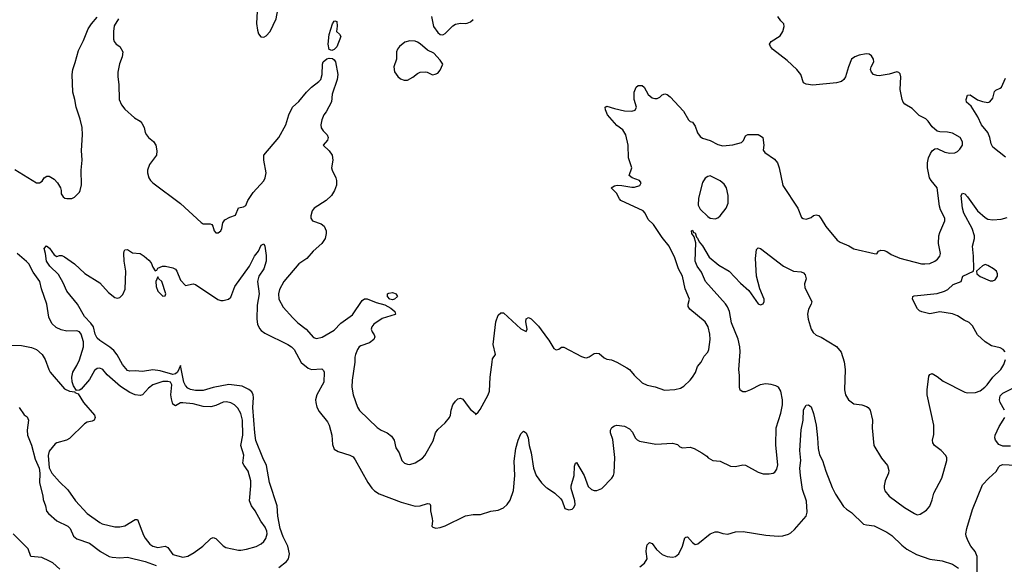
# Model space of a CAD drawing. Header units: inches. Extents: x 1682530 to 1839546, y 640742 to 791647.
# Tile 669 of 923: x 1785816 to 1793622, y 711207 to 715524. Entities that reach past the tile are written whole.
import ezdxf

# ---------------------------------------------------------------- set-up
doc = ezdxf.new("R2010")
doc.units = ezdxf.units.IN
doc.header["$MEASUREMENT"] = 0
doc.layers.add('B7781', color=7, linetype='Continuous')
doc.layers.add('B7791', color=7, linetype='Continuous')

msp = doc.modelspace()

# ---------------------------------------------------------------- linework, layer by layer
at = {"layer": 'B7781', "color": 5}
for points, elevation in [([(1787830, 715940.4), (1787810, 715938.9), (1787798.4, 715930), (1787767, 715870), (1787755.3, 715830), (1787743.4, 715756.6), (1787716.4, 715670), (1787697.6, 715590), (1787693.8, 715493.8), (1787701.4, 715441.4), (1787710, 715411.3), (1787727.7, 715387.7), (1787750, 715386), (1787770, 715394.8), (1787802, 715430), (1787849.6, 715530), (1787878.4, 715690), (1787915.1, 715770), (1787914.8, 715825.2), (1787898.3, 715878.3), (1787874.7, 715914.8), (1787852.7, 715932.7)], 620), ([(1788290, 715280.5), (1788270, 715286.6), (1788260.3, 715330), (1788270, 715406), (1788296, 715490), (1788307.6, 715512.4), (1788315.3, 715515.3), (1788330.6, 715510), (1788332.5, 715472.5), (1788328, 715430), (1788352, 715410), (1788362, 715390), (1788330.2, 715309.8), (1788310, 715288.2)], 580), ([(1788910, 715356), (1788870, 715345.2), (1788826.8, 715310), (1788810.8, 715290), (1788802, 715270), (1788803.8, 715210), (1788781.6, 715150), (1788788.4, 715110), (1788813.8, 715073.8), (1788834.2, 715054.2), (1788863.4, 715043.4), (1788890, 715045.3), (1788932.1, 715067.9), (1788970, 715098), (1788990, 715107.7), (1789030, 715110.8), (1789047.3, 715107.3), (1789087.9, 715087.9), (1789110, 715090.8), (1789130, 715101), (1789150, 715124.7), (1789169, 715170), (1789150, 715202), (1789099.3, 715259.3), (1789050, 715282.7), (1788990, 715332.7), (1788970, 715346), (1788950, 715352.3)], 620), ([(1786910, 713486), (1786896, 713450), (1786898.8, 713410), (1786910, 713372), (1786950, 713332), (1786970, 713334), (1786974, 713350), (1786942, 713450), (1786918, 713470)], 560), ([(1788770, 713303.8), (1788749.1, 713309.1), (1788731.3, 713330), (1788732, 713350), (1788742.6, 713357.4), (1788770, 713362.7), (1788800.5, 713350), (1788803.9, 713343.9), (1788810.4, 713330), (1788787.7, 713310)], 580)]:
    msp.add_lwpolyline(points, close=True, dxfattribs=dict(at, elevation=elevation))
for points, elevation in [([(1785777.2, 714337.2), (1785950, 714230.5), (1785974, 714230), (1785995.1, 714244.9), (1786010, 714271), (1786030, 714282.8), (1786050, 714284), (1786090, 714258.8), (1786116.3, 714230), (1786138.8, 714190), (1786144.7, 714170), (1786143.6, 714143.6), (1786159.6, 714119.6), (1786174, 714110), (1786190, 714106.8), (1786230, 714106.8), (1786250, 714118), (1786290, 714158), (1786296, 714170), (1786305.1, 714214.9), (1786302, 714330), (1786312.1, 714410), (1786306, 714486), (1786312.5, 714610), (1786309.9, 714669.9), (1786296.2, 714736.2), (1786263.1, 714830), (1786253.3, 714890), (1786237.1, 714950), (1786230.9, 715090), (1786236.1, 715130), (1786255.7, 715184.3), (1786281.1, 715278.9), (1786321, 715359), (1786359.1, 715450), (1786385.1, 715490), (1786430, 715543.8)], 580), ([(1786599.3, 715530), (1786565.4, 715474.6), (1786559.6, 715430), (1786559.2, 715370), (1786563.6, 715350), (1786579.5, 715330), (1786608.7, 715310), (1786633.4, 715270), (1786628.2, 715230), (1786607.1, 715172.9), (1786593, 715107), (1786593.1, 715070), (1786602, 715010), (1786603.7, 714890), (1786622, 714850), (1786650, 714813.4), (1786725.8, 714745.8), (1786770, 714718.8), (1786784.1, 714704.1), (1786802, 714670), (1786810.6, 714630), (1786820.7, 714610), (1786837.3, 714590), (1786877.7, 714557.7), (1786896.3, 714530), (1786903.4, 714483.4), (1786899.3, 714450), (1786844.8, 714375.2), (1786828.9, 714331.1), (1786828.7, 714310), (1786840.4, 714270), (1786852.4, 714250), (1786871.2, 714231.2), (1787090, 714066.4), (1787255.6, 713915.6), (1787270, 713906.7), (1787325.8, 713905.8), (1787339.5, 713899.5), (1787348.1, 713888.1), (1787357.3, 713850), (1787370, 713834.8), (1787390, 713834.8), (1787410, 713851), (1787419.5, 713870), (1787427.3, 713912.7), (1787443.3, 713936.7), (1787482.5, 713957.5), (1787526.6, 713973.4), (1787550, 714033), (1787590, 714040.3), (1787608.4, 714051.5), (1787624.7, 714090), (1787667.2, 714152.8), (1787750, 714245.3), (1787761.1, 714270), (1787770.7, 714310), (1787750.7, 714410), (1787750.7, 714450), (1787869.9, 714590.1), (1787925.2, 714690), (1787950.4, 714769.6), (1787978.4, 714830), (1788030, 714874.3), (1788090, 714949.4), (1788130, 714990.2), (1788186.9, 715033.1), (1788201.8, 715050), (1788214, 715090), (1788215.4, 715170), (1788222.5, 715190), (1788250, 715214), (1788270, 715219.7), (1788295.5, 715215.5), (1788310, 715205.7), (1788320.7, 715190), (1788337.6, 715090), (1788332.4, 715050), (1788293.6, 714933.6), (1788287.1, 714872.9), (1788245.5, 714794.5), (1788227.6, 714770), (1788210.3, 714730), (1788203.7, 714690), (1788206.6, 714666.6), (1788222.2, 714642.2), (1788253, 714610), (1788260.5, 714590), (1788256.3, 714570), (1788221, 714530), (1788270, 714483.1), (1788293, 714450), (1788297.7, 714410), (1788288.6, 714350), (1788293.2, 714330), (1788322.9, 714270), (1788328.1, 714250), (1788326.5, 714213.5), (1788311.6, 714170), (1788287.4, 714130), (1788244.9, 714090), (1788149.3, 714030.7), (1788133.7, 714010), (1788122.6, 713970), (1788124.9, 713950), (1788136.3, 713930), (1788205.5, 713905.5), (1788230, 713887.3), (1788244.9, 713850), (1788246, 713830), (1788237.6, 713790), (1788211, 713749), (1788142, 713690), (1788093, 713630), (1788030, 713589.6), (1787910, 713448.2), (1787874.6, 713385.4), (1787867.2, 713350), (1787870.2, 713310), (1787905.1, 713245.1), (1787980.4, 713160.4), (1788020.6, 713120.6), (1788085.7, 713070), (1788145.4, 713005.4), (1788170, 712996), (1788213.2, 713006.8), (1788310, 713063.1), (1788360.7, 713119.3), (1788454.2, 713185.8), (1788530, 713298), (1788550, 713312.3), (1788570, 713312), (1788642.1, 713282.1), (1788710, 713264.4), (1788757.3, 713237.3), (1788790.3, 713210), (1788795.8, 713190), (1788792.6, 713187.4), (1788690, 713156.5), (1788624.2, 713110), (1788607.2, 713090), (1788602.4, 713070), (1788610.4, 713050), (1788627.2, 713027.2), (1788630.3, 713010), (1788622.6, 712990), (1788590, 712963.1), (1788519.9, 712940.1), (1788508.2, 712931.8), (1788494, 712910), (1788477, 712870), (1788473.7, 712850), (1788473.4, 712810), (1788452.2, 712667.8), (1788449.2, 712610), (1788460.7, 712550), (1788493.4, 712453.4), (1788510, 712425.5), (1788650, 712290.3), (1788682, 712270), (1788730, 712248.9), (1788763.8, 712223.8), (1788785.7, 712190), (1788798, 712130), (1788824, 712090), (1788844.9, 712030), (1788867.3, 712010), (1788890, 712002), (1788910, 711999.5), (1788950, 712012), (1789010, 712048.9), (1789028.3, 712070), (1789094.2, 712185.8), (1789113, 712250), (1789130, 712274.4), (1789190, 712328.7), (1789223.1, 712370), (1789232.2, 712390), (1789237.2, 712430), (1789248.4, 712470), (1789270, 712500.5), (1789290, 712518), (1789310, 712523.8), (1789330, 712516.3), (1789370, 712458.8), (1789390, 712434.8), (1789426, 712406), (1789430, 712394), (1789450, 712412), (1789465.6, 712434.4), (1789530, 712550.8), (1789540.8, 712579.2), (1789546.2, 712690), (1789560.3, 712810), (1789565.3, 712834.7), (1789587, 712870), (1789568.5, 712950), (1789589.7, 713130), (1789610, 713181), (1789630, 713201), (1789650, 713200.7), (1789790, 713074), (1789830, 713051.3), (1789839.3, 713070), (1789829.5, 713129.5), (1789830, 713152), (1789850, 713162.8), (1789870, 713152.7), (1789930, 713094.9), (1790000, 712997.7)], 580), ([(1789079.6, 715550), (1789097.1, 715470), (1789130, 715422.8), (1789150, 715407.3), (1789170, 715404), (1789190, 715414), (1789250, 715476.3), (1789270, 715487.7), (1789310, 715497.1), (1789350, 715493.4), (1789363.7, 715496.3), (1789390, 715506), (1789410, 715526)], 620), ([(1787870, 711181.3), (1787932.2, 711230), (1787946.2, 711250), (1787953.8, 711290), (1787942.3, 711350), (1787905.2, 711425.2), (1787880.7, 711490), (1787861.3, 711590), (1787857.1, 711670), (1787796.7, 711856.7), (1787772, 711990), (1787742.4, 712050), (1787688.1, 712188.1), (1787679.3, 712250), (1787663.7, 712450), (1787669.9, 712530), (1787667.1, 712550), (1787654.8, 712574.8), (1787633.4, 712593.4), (1787580, 712620), (1787472.8, 712632.8), (1787350, 712607.3), (1787270, 712584.9), (1787210, 712584.9), (1787170, 712593), (1787150, 712602.9), (1787130, 712624.9), (1787116.3, 712650), (1787090, 712784), (1787067, 712730), (1787050, 712715.9), (1787030, 712711.7), (1786930, 712739.7), (1786871.5, 712748.5), (1786790, 712735.1), (1786730, 712739.6), (1786690, 712737), (1786670, 712744.5), (1786630, 712791.8), (1786587.9, 712868), (1786560.9, 712900.9), (1786530, 712927.3), (1786450, 712980.9), (1786430, 713000.9), (1786414.5, 713030), (1786399.7, 713090), (1786379.1, 713119.1), (1786329.6, 713170), (1786273.2, 713270), (1786190, 713373.2), (1786159.3, 713439.3), (1786122.9, 713502.9), (1786055.1, 713570), (1786029.3, 713610), (1786021.2, 713670), (1786009.2, 713710), (1786029.3, 713730.7), (1786052.4, 713712.4), (1786090, 713658.8), (1786110, 713646), (1786130, 713656), (1786150, 713654), (1786170, 713644.9), (1786250, 713588), (1786331.6, 713511.6), (1786450, 713437.1), (1786521, 713361), (1786570, 713323.1), (1786590, 713317.6), (1786610, 713322.4), (1786633.4, 713346.6), (1786651.8, 713388.2), (1786657, 713530), (1786644.5, 713610), (1786640.9, 713670), (1786643.7, 713690), (1786650, 713698.8), (1786670, 713702.8), (1786710, 713676.3), (1786770, 713670.4), (1786802.8, 713650), (1786838.8, 713618.8), (1786856.8, 713596.8), (1786870, 713562), (1786890, 713534), (1786902, 713538), (1786910, 713554), (1786949.1, 713570.9), (1786970.7, 713570.7), (1787030, 713556), (1787050, 713546), (1787062.8, 713530), (1787090, 713458), (1787130, 713418), (1787190, 713431), (1787210, 713424.7), (1787386.6, 713306.6), (1787410, 713299.1), (1787430, 713299.1), (1787471.9, 713308.1), (1787490, 713324.7), (1787521.6, 713410), (1787638, 713570), (1787677.7, 713650), (1787708.2, 713690), (1787730, 713736), (1787750, 713746), (1787758, 713730), (1787770, 713654), (1787768.6, 713608.6), (1787750.2, 713550), (1787711.2, 713490), (1787702, 713450), (1787714.8, 713350), (1787698.9, 713261.1), (1787695.6, 713150), (1787701.2, 713110), (1787716.3, 713076.3), (1787730, 713060.2), (1787759.8, 713039.8), (1787942.4, 712950), (1787971.8, 712930), (1787990.8, 712910.8), (1788046.2, 712806.2), (1788102, 712762), (1788130, 712751.5), (1788210, 712756.3), (1788224.1, 712744.1), (1788230.3, 712730), (1788228.2, 712650), (1788170.2, 712550), (1788161.8, 712510), (1788162.8, 712490), (1788172.6, 712452.6), (1788190, 712418.4), (1788256.1, 712336.1), (1788269.4, 712309.4), (1788291.6, 712230), (1788295.9, 712155.9), (1788310, 712120.5), (1788340.2, 712100.2), (1788433.5, 712073.5), (1788458.5, 712058.5), (1788475.4, 712035.4), (1788576, 711856), (1788608.4, 711810), (1788629.2, 711789.2), (1788665.5, 711765.5), (1788840, 711700), (1788950, 711668), (1788989.7, 711670.3), (1789050, 711690.5), (1789066, 711686), (1789073.4, 711673.4), (1789072.2, 711630), (1789086.4, 711570), (1789088.2, 711550), (1789082.8, 711510), (1789090, 711501), (1789114.4, 711494.4), (1789150, 711499.3), (1789190, 711513), (1789350, 711590.4), (1789410, 711603), (1789470, 711603), (1789550, 711628), (1789610, 711636.4), (1789650, 711655.8), (1789679.6, 711680.4), (1789703.6, 711716.4), (1789730, 711791.3), (1789742.2, 711910), (1789735.4, 712024.6), (1789750, 712124.7), (1789768, 712190), (1789790, 712241), (1789810, 712262.8), (1789830.4, 712250.3), (1789847.7, 712210), (1789854, 712150), (1789870, 712092), (1789889, 711970), (1789911.5, 711911.5), (1789953.8, 711853.8), (1789990, 711816.5), (1790000, 711809.6)], 560), ([(1785672.7, 712947.3), (1785830, 712942.7), (1785910, 712926.8), (1785950.1, 712910.1), (1785993.4, 712870), (1786018.8, 712830), (1786046.7, 712750), (1786058.2, 712730), (1786170, 712597.3), (1786210, 712578.8), (1786254, 712574), (1786254, 712570), (1786278.8, 712558.8), (1786321.6, 712490), (1786408, 712390), (1786413, 712370), (1786406, 712350), (1786390, 712342), (1786350, 712335.1), (1786330, 712321.5), (1786210, 712203.9), (1786188, 712192), (1786109.3, 712170.7), (1786097.1, 712162.9), (1786050, 712104.5), (1786040.2, 712070), (1786050, 711970.8), (1786071.3, 711930), (1786130, 711860.8), (1786196.6, 711796.6), (1786256.9, 711710), (1786350.9, 711610.9), (1786450, 711538.6), (1786470, 711529.2), (1786570, 711505.5), (1786610, 711504.4), (1786650, 711511.4), (1786730, 711561.5), (1786750, 711561.3), (1786797.8, 711437.8), (1786810, 711414.3), (1786846.3, 711366.3), (1786870.9, 711350.9), (1786910, 711340.2), (1786970.2, 711350.2), (1786990, 711340.9), (1787030, 711283.9), (1787110, 711263.5), (1787150, 711272.4), (1787199.3, 711300.7), (1787268.3, 711350), (1787330, 711411.6), (1787350, 711418.5), (1787370, 711411.3), (1787430, 711354.4), (1787450, 711341.6), (1787550, 711319.8), (1787570, 711318.4), (1787613.2, 711326.8), (1787690.5, 711349.4), (1787730.5, 711369.5), (1787751.3, 711388.7), (1787767, 711413), (1787776.8, 711450), (1787775.9, 711470), (1787762.4, 711502.4), (1787727.6, 711550), (1787682, 711630), (1787653.1, 711670), (1787638, 711710), (1787648.4, 711830), (1787646.9, 711870), (1787625.8, 711945.8), (1787594.6, 711990), (1787585.7, 712010), (1787592.7, 712072.7), (1787567.9, 712150), (1787583.9, 712230), (1787582.9, 712350), (1787570, 712402.9), (1787544.6, 712444.6), (1787517.4, 712470), (1787490, 712486.6), (1787455.4, 712495.4), (1787430, 712491.9), (1787370, 712466), (1787330, 712455.7), (1787270, 712457.9), (1787190, 712478.7), (1787110, 712486.1), (1787090, 712486), (1787050, 712463.9), (1787030, 712476.9), (1787018.3, 712518.3), (1787015.2, 712550), (1787020.7, 712630), (1787010.5, 712650), (1786990, 712656.7), (1786950, 712656.9), (1786871.4, 712628.6), (1786837, 712603), (1786789.5, 712550.5), (1786770, 712545), (1786730, 712549.3), (1786690, 712568), (1786615.7, 712615.7), (1786509.8, 712709.8), (1786473.6, 712750), (1786450, 712762.4), (1786430, 712758.7), (1786410, 712742.9), (1786368.4, 712671.6), (1786303.6, 712596.4), (1786290, 712588), (1786266, 712586), (1786242.7, 712622.7), (1786232.5, 712652.5), (1786229.5, 712690), (1786237, 712730), (1786270, 712784), (1786290, 712828), (1786321.9, 712930), (1786321.3, 712970), (1786303.4, 713030), (1786290, 713049.8), (1786270, 713058.1), (1786190, 713054.5), (1786145.3, 713065.3), (1786104.6, 713084.6), (1786070, 713117.1), (1786046.5, 713166.5), (1786031.1, 713270), (1785988.6, 713390), (1785974.5, 713450), (1785922.4, 713522.4), (1785888.2, 713588.2), (1785870, 713608.2), (1785794.7, 713670)], 580), ([(1785810.6, 712450.6), (1785850, 712392), (1785875.3, 712375.3), (1785886, 712350), (1785875.6, 712270), (1785878, 712230), (1785910, 712150.8), (1785939.6, 712039.6), (1785970.1, 711969.9), (1785975.9, 711930), (1785973.9, 711853.9), (1786000.2, 711750), (1786001.3, 711721.3), (1786020.7, 711670), (1786028.4, 711628.4), (1786042.8, 711610), (1786110, 711553), (1786198, 711510), (1786217.1, 711490), (1786242, 711430), (1786267.7, 711410), (1786370, 711373.5), (1786457.3, 711310), (1786524.5, 711270), (1786550, 711262.6), (1786610, 711257.6), (1786670, 711264.3), (1786810, 711229.5), (1786897.9, 711197.9)], 560), ([(1786132.7, 711170), (1786077.9, 711217.9), (1786053.3, 711233.3), (1785990, 711260.2), (1785902.7, 711270), (1785882.3, 711330), (1785763.9, 711450)], 560)]:
    msp.add_lwpolyline(points, dxfattribs=dict(at, elevation=elevation))
at = {"layer": 'B7791', "color": 5}
for points, elevation in [([(1790000, 712997.7), (1790010, 712983.8), (1790050, 712918), (1790070, 712906.4), (1790090, 712913), (1790110, 712927.7), (1790130, 712928), (1790270, 712854.4), (1790294.2, 712845.8), (1790310, 712844.9), (1790329.5, 712850.5), (1790370, 712878.8), (1790390, 712882), (1790410, 712879.1), (1790450, 712844.9), (1790470, 712833.4), (1790506.6, 712826.6), (1790550, 712810.4), (1790630, 712765.7), (1790650, 712750.4), (1790686.7, 712706.7), (1790750, 712645.3), (1790790, 712627.2), (1790853.5, 712613.5), (1790926.9, 712586.9), (1791010, 712592.4), (1791055.6, 712604.4), (1791080.8, 712619.2), (1791132.2, 712667.7), (1791149.7, 712690.3), (1791172.2, 712727.7), (1791190, 712774), (1791218, 712810), (1791242.7, 712857.3), (1791271.7, 712888.3), (1791279.5, 712910), (1791290.9, 712990), (1791288, 713032), (1791274.2, 713090), (1791249.7, 713130), (1791129.6, 713230), (1791115.8, 713250), (1791115.4, 713270), (1791125.1, 713310), (1791091.1, 713390), (1791070.7, 713490), (1791039.7, 713550), (1791010, 713636), (1790965.4, 713730), (1790910, 713796.2), (1790840.3, 713900.3), (1790799, 713939), (1790774.7, 713990), (1790757.7, 714010), (1790581.3, 714090), (1790570, 714103.6), (1790547.9, 714148), (1790506, 714190), (1790530, 714206.8), (1790552.8, 714212.8), (1790589.5, 714210.5), (1790670, 714195.3), (1790690, 714197.6), (1790731.6, 714208.4), (1790742.7, 714230), (1790728.7, 714250), (1790671.3, 714271.3), (1790646.6, 714290), (1790668.3, 714350), (1790643.1, 714430), (1790640.5, 714530), (1790621.3, 714610), (1790596.2, 714650), (1790550, 714686.3), (1790475.6, 714770), (1790459.5, 714810), (1790457.2, 714830), (1790470, 714839.1), (1790530, 714818.7), (1790610, 714801.3), (1790670, 714799.1), (1790694.2, 714805.8), (1790705.2, 714830), (1790687, 714890), (1790687.6, 714950), (1790703.7, 714990), (1790718, 715002), (1790750, 715002), (1790766.8, 714990), (1790799.3, 714930), (1790830, 714905.3), (1790850, 714898.4), (1790870, 714898.4), (1790890, 714908.4), (1790910, 714928), (1790930, 714937.1), (1790950, 714930.4), (1790973.4, 714913.4), (1791078, 714798), (1791117.3, 714730), (1791130, 714717.3), (1791150.3, 714710.3), (1791170, 714680.7), (1791190, 714628), (1791210, 714598), (1791230, 714583.7), (1791290, 714565.2), (1791350, 714534.4), (1791390, 714523.8), (1791470, 714530.6), (1791538, 714550), (1791553.6, 714566.4), (1791570, 714602), (1791587.3, 714612.7), (1791670, 714612.7), (1791697.5, 714597.5), (1791706, 714590), (1791716, 714530), (1791710.8, 714490), (1791724, 714470), (1791798.5, 714418.5), (1791822.6, 714390), (1791836.5, 714350), (1791866, 714210), (1791985.5, 714030), (1792014.8, 713954.8), (1792027.5, 713947.5), (1792050, 713944), (1792090, 713955.5), (1792110, 713970.5), (1792130, 713978), (1792150, 713970.6), (1792170, 713946), (1792205.9, 713885.9), (1792297.6, 713777.6), (1792320.9, 713760.9), (1792390, 713730.3), (1792430, 713707), (1792589.3, 713670.7), (1792611.5, 713668.5), (1792624, 713690), (1792642.4, 713697.6), (1792670, 713694), (1792690, 713686), (1792723.4, 713663.4), (1792794.3, 713634.3), (1792966, 713590), (1792992.4, 713587.6), (1793030, 713591.7), (1793070, 713608.7), (1793093.2, 713626.8), (1793109.6, 713650), (1793115.1, 713670), (1793098.7, 713750), (1793103.5, 713810), (1793110, 713836.3), (1793150.8, 713929.2), (1793151.1, 713950), (1793116.9, 714016.9), (1793107, 714047), (1793089.7, 714190), (1793040.7, 714250), (1793029.6, 714270), (1793013.7, 714350), (1793012.2, 714390), (1793021.5, 714430), (1793036.4, 714463.6), (1793050, 714484.9), (1793070, 714500.5), (1793090, 714503), (1793150, 714474.9), (1793190, 714465.3), (1793230, 714468.5), (1793250, 714478), (1793270, 714497.3), (1793289.5, 714530), (1793290, 714555.3), (1793271.8, 714590), (1793210, 714625.6), (1793170, 714633.6), (1793110, 714634.5), (1793090, 714640.9), (1793050, 714675.1), (1793018.9, 714718.9), (1792998.9, 714738.9), (1792945.5, 714765.5), (1792890, 714818.7), (1792833.9, 714853.9), (1792820.5, 714870), (1792812.4, 714890), (1792796.9, 714970), (1792800.9, 715070), (1792795.5, 715095.5), (1792785.2, 715105.2), (1792770, 715109.2), (1792708.7, 715091.3), (1792630, 715079.7), (1792610, 715080.5), (1792585.2, 715090), (1792567.8, 715107.8), (1792562, 715130), (1792566.6, 715150), (1792587, 715190), (1792585.1, 715210), (1792570, 715238), (1792550, 715251.8), (1792525.8, 715254.2), (1792470, 715243.7), (1792436, 715230), (1792410.8, 715210), (1792386, 715150), (1792363, 715070), (1792350.6, 715050), (1792330, 715034.5), (1792290, 715022.4), (1792104.8, 715004.8), (1792050, 715013.2), (1792030, 715024), (1792007.3, 715090), (1791977, 715130), (1791901.5, 715201.5), (1791783.6, 715290), (1791767, 715310), (1791759.3, 715330), (1791774, 715350), (1791844.8, 715395.2), (1791866, 715430), (1791876, 715470), (1791873.2, 715490), (1791850, 715514), (1791825.2, 715550)], 580), ([(1793630, 714434.7), (1793530, 714514.5), (1793518.8, 714538.8), (1793507.2, 714590), (1793489.9, 714630), (1793441.7, 714690), (1793412.6, 714752.6), (1793358.6, 714838.6), (1793322.4, 714870), (1793320.5, 714890), (1793330, 714926), (1793350, 714928.2), (1793409.1, 714889.1), (1793450, 714874.9), (1793490, 714868.7), (1793507.7, 714872.3), (1793530, 714901), (1793544.2, 714955.8), (1793554, 714966), (1793590, 714981), (1793599, 714990), (1793630, 715061)], 560), ([(1793627.3, 712890), (1793612, 712910), (1793590, 712922.4), (1793518.9, 712938.9), (1793470, 712969.6), (1793410, 713024.7), (1793370, 713096.9), (1793343.9, 713123.9), (1793302.6, 713142.6), (1793250, 713175.3), (1793210, 713191.6), (1793110, 713208.5), (1793030, 713191.6), (1792967.5, 713207.5), (1792950, 713215.1), (1792932.9, 713232.9), (1792893.2, 713310), (1792895.3, 713330), (1792906.2, 713333.8), (1793090, 713353.8), (1793148.1, 713371.9), (1793173.9, 713386.1), (1793216, 713424), (1793279.3, 713450), (1793294, 713490), (1793378, 713530), (1793381.2, 713550), (1793377.6, 713650), (1793368.7, 713730), (1793384.8, 713790), (1793385.8, 713810), (1793366.8, 713870), (1793301.2, 713990), (1793290.7, 714030), (1793279.6, 714130), (1793289, 714150), (1793310, 714143), (1793330, 714120.5), (1793408, 714008), (1793470, 713954.9), (1793490, 713944), (1793530, 713937.4), (1793598, 713942), (1793644.5, 713955.5)], 560), ([(1790000, 711809.6), (1790057.3, 711770), (1790105.3, 711725.3), (1790115.5, 711710), (1790138.8, 711650), (1790170, 711639.3), (1790195.1, 711644.9), (1790210, 711658), (1790218.6, 711681.4), (1790217.6, 711710), (1790188.4, 711808.5), (1790186.9, 711830), (1790212.4, 711910), (1790215.1, 711984.9), (1790222, 712010), (1790230, 712014), (1790290, 711910.4), (1790323.5, 711823.5), (1790350, 711799), (1790370, 711792.9), (1790390, 711793.1), (1790430.9, 711809.1), (1790509.5, 711890), (1790522.4, 711910), (1790528.5, 711931.5), (1790534.7, 712054.7), (1790517.3, 712197.3), (1790499.7, 712250), (1790498.4, 712270), (1790510, 712290.6), (1790530, 712304), (1790550, 712310.7), (1790610, 712301.3), (1790650, 712280.5), (1790673.8, 712253.8), (1790696.3, 712210), (1790710, 712194), (1790730, 712183), (1790859.9, 712159.9), (1790990, 712167.3), (1791030, 712157.3), (1791050, 712138.8), (1791070, 712130.8), (1791130, 712136.3), (1791164.1, 712124.1), (1791224.7, 712090), (1791263.6, 712063.6), (1791274, 712050), (1791311.1, 712031.1), (1791370, 712026), (1791450, 711986.4), (1791490, 711982.4), (1791550, 711995.5), (1791570, 711993), (1791670, 711937.1), (1791710, 711924.4), (1791756.6, 711923.4), (1791789.6, 711930.4), (1791801.3, 711938.7), (1791818.2, 711961.8), (1791825.6, 711994.4), (1791809.6, 712150.3), (1791813, 712290), (1791850, 712406), (1791863.5, 712470), (1791863.5, 712510), (1791850, 712579), (1791831.8, 712610), (1791810, 712622.9), (1791773.3, 712633.3), (1791730, 712637.3), (1791686.8, 712630), (1791610.2, 712589.8), (1791570, 712575.1), (1791550, 712574.7), (1791527.6, 712587.6), (1791521.1, 712610), (1791523, 712703), (1791518, 712750), (1791528.2, 712890), (1791525.3, 712930), (1791510.5, 712990.6), (1791459.9, 713119.9), (1791443.9, 713210), (1791427.8, 713247.8), (1791411.1, 713271.1), (1791253.3, 713450), (1791221.5, 713521.5), (1791185.5, 713570), (1791169.9, 713610), (1791175.1, 713755.1), (1791163.2, 713803.2), (1791145.2, 713830), (1791142, 713850), (1791150, 713854.8), (1791158, 713838), (1791170, 713834), (1791180.7, 713800.7), (1791190, 713791.3), (1791202.3, 713762.3), (1791230, 713730.4), (1791282.7, 713642.7), (1791358.4, 713578.4), (1791439.3, 713530), (1791530, 713434.9), (1791596.9, 713376.9), (1791670, 713270.6), (1791690, 713263.1), (1791710, 713271), (1791717.6, 713290), (1791717.6, 713310), (1791683.7, 713390), (1791658, 713490), (1791649.7, 713630), (1791657.2, 713702.8), (1791670, 713716), (1791690, 713710.8), (1791870, 713570.4), (1791950, 713530.4), (1792010, 713525.5), (1792030, 713516.3), (1792042, 713502), (1792050.4, 713470), (1792037.6, 713430), (1792039, 713399), (1792095.5, 713290), (1792090.4, 713270), (1792068.2, 713230), (1792061.3, 713190), (1792066.7, 713150), (1792090.4, 713070), (1792105.1, 713045.1), (1792130, 713023.1), (1792170, 713006.4), (1792290, 712934.4), (1792328.1, 712888.1), (1792351.7, 712811.7), (1792359.6, 712750), (1792354.9, 712590), (1792363.8, 712550), (1792385.5, 712510), (1792430, 712480.3), (1792491.3, 712470), (1792530, 712457), (1792542, 712450), (1792557.1, 712430), (1792575.5, 712350), (1792573, 712290), (1792588.2, 712150), (1792647.8, 712047.7), (1792694.4, 711990), (1792704.9, 711950), (1792702.4, 711930), (1792678.4, 711870), (1792668.2, 711830), (1792668, 711810), (1792674, 711790), (1792710, 711747.7), (1792830, 711658), (1792908.7, 711608.7), (1792930, 711600.5), (1792954.9, 711605.1), (1793003.9, 711636.1), (1793032.2, 711667.8), (1793050, 711718), (1793062, 711770), (1793125.6, 711890), (1793166.6, 712030), (1793166, 712050), (1793157.2, 712070), (1793121.2, 712110), (1793067.3, 712150), (1793056.2, 712170), (1793051.8, 712190), (1793063.8, 712236.2), (1793063.5, 712310), (1793009.7, 712550), (1793009.7, 712590.3), (1793022, 712698), (1793030, 712711.3), (1793050, 712718.8), (1793090, 712695.5), (1793137.5, 712657.5), (1793310, 712570.4), (1793330, 712565.3), (1793392.3, 712567.7), (1793430, 712582), (1793467.8, 712610), (1793486.9, 712630), (1793530.6, 712689.4), (1793594, 712750), (1793617.2, 712790), (1793631.2, 712831.2)], 560), ([(1793623.1, 712430), (1793587.9, 712490), (1793583.4, 712510), (1793590, 712542.6), (1793610, 712564.1), (1793690, 712603.8)], 540), ([(1790732.7, 711187.3), (1790770, 711216), (1790789.4, 711250), (1790782, 711310), (1790783.8, 711336.2), (1790790, 711361), (1790810, 711378.8), (1790830, 711371), (1790865.1, 711325.1), (1790910, 711286), (1790950, 711268.2), (1790990, 711263.8), (1791014, 711270), (1791040.9, 711290), (1791070, 711351), (1791090, 711418), (1791098, 711422), (1791110, 711424), (1791150, 711379.1), (1791170, 711365.5), (1791193.2, 711370), (1791290, 711448), (1791330, 711465.5), (1791350, 711464.9), (1791390, 711450.6), (1791430, 711447.3), (1791490, 711463.8), (1791552.1, 711467.9), (1791730, 711438.4), (1791830, 711430.5), (1791866.8, 711433.2), (1791910, 711446.8), (1791930, 711457.3), (1791958, 711482), (1792033.4, 711566.6), (1792052, 711590), (1792058.3, 711621.7), (1792053.5, 711706.5), (1792021.3, 711801.3), (1792004.9, 711910), (1792001, 711970), (1792007.4, 712030), (1791999.4, 712110), (1792010, 712272), (1792026.4, 712350), (1792030, 712431.3), (1792050, 712467.3), (1792070, 712471.3), (1792090, 712454.8), (1792110, 712402), (1792128.8, 712310), (1792141.7, 712210), (1792146.1, 712126.1), (1792156.2, 712076.2), (1792180.5, 712030), (1792205.7, 711945.7), (1792256.3, 711816.3), (1792283.6, 711763.6), (1792345.8, 711665.8), (1792370, 711643.8), (1792410, 711618), (1792506.4, 711526.4), (1792530, 711519), (1792590, 711511.8), (1792690, 711462.7), (1792730, 711436.6), (1792810, 711357.8), (1792850, 711328.3), (1792924.3, 711284.3), (1793030, 711247.7), (1793130, 711234.7), (1793210, 711207.9), (1793257.8, 711177.8)], 540), ([(1793670, 712142.6), (1793610, 712144.4), (1793577.4, 712157.4), (1793550.9, 712190), (1793547.6, 712210), (1793549.9, 712230.1), (1793580.2, 712299.8), (1793625.1, 712370)], 540), ([(1793407.3, 711132.7), (1793405.3, 711270), (1793390, 711309.5), (1793356.2, 711350), (1793334, 711390), (1793318.4, 711430), (1793316.9, 711450), (1793324, 711490), (1793370, 711642.8), (1793450, 711837.3), (1793498, 711890), (1793556.3, 711943.7), (1793579.3, 711980.7), (1793590, 711991), (1793610, 711997.3), (1793710, 711994)], 540)]:
    msp.add_lwpolyline(points, dxfattribs=dict(at, elevation=elevation))
for points, elevation in [([(1791290, 714287), (1791270, 714282), (1791250, 714266.6), (1791227.9, 714232.1), (1791197.5, 714110), (1791194.6, 714054.6), (1791210, 714020.9), (1791270, 713963.8), (1791290, 713950.6), (1791330, 713946), (1791350, 713953), (1791370, 713968), (1791416.9, 714030), (1791431.7, 714070), (1791432.5, 714130), (1791418.8, 714190), (1791400.5, 714220.5), (1791370, 714246.3)], 580), ([(1793470, 713583.7), (1793450, 713574), (1793402, 713530), (1793404.7, 713510), (1793430, 713487.7), (1793510, 713454), (1793530, 713454), (1793550, 713462.8), (1793566.6, 713490), (1793566.6, 713510), (1793559.5, 713530), (1793537.2, 713550), (1793490, 713576)], 560)]:
    msp.add_lwpolyline(points, close=True, dxfattribs=dict(at, elevation=elevation))

doc.saveas('drawing.dxf')
